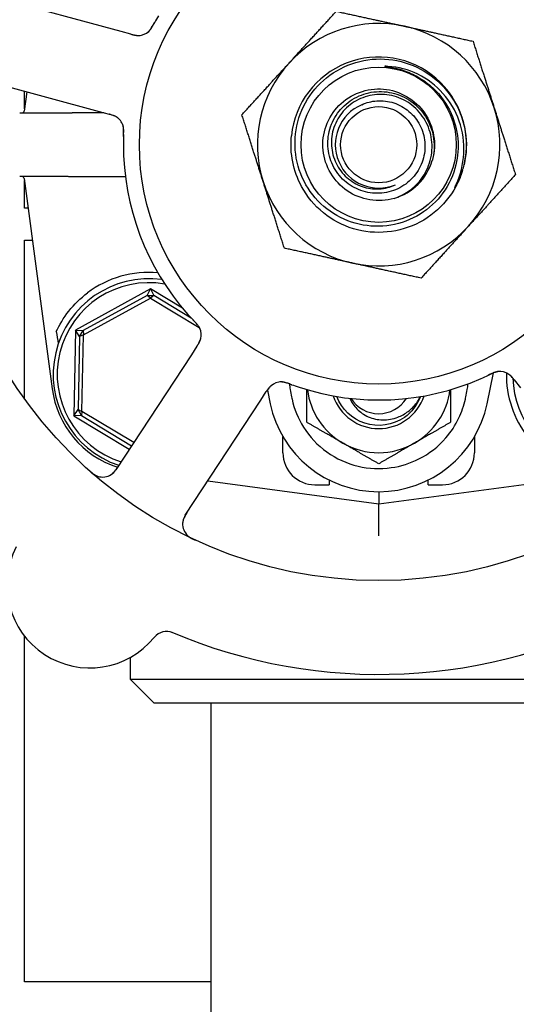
# Model space of a CAD drawing. Header units: inches. Extents: x 24 to 1128, y -69 to 748.
# Tile 637 of 656: x 735.15 to 737.1, y 639.69 to 643.55. Entities that reach past the tile are written whole.
import ezdxf

# ---------------------------------------------------------------- set-up
doc = ezdxf.new("R2010")
doc.units = ezdxf.units.IN
doc.header["$LTSCALE"] = 32
doc.header["$MEASUREMENT"] = 0
doc.layers.add('Visible (ANSI)', color=7, linetype='Continuous', lineweight=30)

msp = doc.modelspace()

# ---------------------------------------------------------------- linework, layer by layer
at = {"layer": 'Visible (ANSI)'}
for p, q in [((735.55165, 643.49971), (735.03134, 643.64165)), ((735.59013, 643.48922), (735.55165, 643.49971)), ((734.94581, 643.3281), (735.46612, 643.18617)), ((735.18206, 643.26366), (735.17196, 643.18781)), ((735.17313, 643.1966), (735.17313, 643.26609)), ((735.15442, 643.18103), (735.32803, 643.18103)), ((735.48394, 643.18131), (735.36013, 643.18131)), ((735.46612, 643.18617), (735.50462, 643.17567)), ((735.32803, 642.93103), (735.15442, 642.93103)), ((735.56855, 642.93075), (735.36013, 642.93075)), ((735.17196, 642.92425), (735.28177, 642.09937)), ((735.17313, 642.80728), (735.17313, 642.91546)), ((735.18753, 642.80728), (735.17313, 642.80728)), ((735.17313, 642.06089), (735.17313, 642.68228)), ((735.17313, 642.68228), (735.20417, 642.68228)), ((735.66747, 642.49155), (735.3735, 642.32968)), ((735.65342, 642.46597), (735.66747, 642.49155)), ((735.66747, 642.49155), (735.68048, 642.46542)), ((735.79224, 642.4161), (735.66747, 642.49155)), ((735.65342, 642.46597), (735.40263, 642.32788)), ((735.40438, 642.31101), (735.66674, 642.45547)), ((735.65342, 642.46597), (735.68048, 642.46542)), ((735.66674, 642.45547), (735.65342, 642.46597)), ((735.68048, 642.46542), (735.66674, 642.45547)), ((735.66674, 642.45547), (735.8581, 642.33975)), ((735.82638, 642.37719), (735.68048, 642.46542)), ((735.3735, 642.32968), (735.3667, 641.99416)), ((735.3735, 642.32968), (735.40263, 642.32788)), ((735.38863, 642.30472), (735.3735, 642.32968)), ((735.38863, 642.30472), (735.40263, 642.32788)), ((735.40263, 642.32788), (735.40438, 642.31101)), ((735.38863, 642.30472), (735.38283, 642.01849)), ((735.40438, 642.31101), (735.38863, 642.30472)), ((735.39831, 642.01157), (735.40438, 642.31101)), ((735.84877, 642.26685), (735.8269, 642.2335)), ((735.8269, 642.2335), (735.53113, 641.78251)), ((736.98559, 642.04148), (737.01103, 642.1622)), ((737.09123, 642.1351), (737.11619, 642.104)), ((736.09867, 642.05527), (736.12055, 642.08864)), ((736.12454, 642.09468), (736.13575, 642.04148)), ((735.80289, 641.60428), (736.09867, 642.05527)), ((735.3667, 641.99416), (735.38283, 642.01849)), ((735.38283, 642.01849), (735.39831, 642.01157)), ((735.39588, 641.99478), (735.38283, 642.01849)), ((735.39831, 642.01157), (735.39588, 641.99478)), ((735.60098, 641.88902), (735.39831, 642.01157)), ((735.39588, 641.99478), (735.3667, 641.99416)), ((735.3667, 641.99416), (735.58383, 641.86287)), ((735.39588, 641.99478), (735.5924, 641.87594)), ((736.18567, 641.84885), (736.18567, 641.91206)), ((736.93567, 641.91206), (736.93567, 641.84885)), ((735.89118, 641.7389), (736.56067, 641.64978)), ((736.36692, 641.7424), (736.36692, 641.72385)), ((736.56067, 641.64978), (737.39186, 641.76043)), ((736.75442, 641.72385), (736.75442, 641.7424)), ((736.31067, 641.72385), (736.36692, 641.72385)), ((736.56067, 641.69678), (736.56067, 641.64978)), ((736.75442, 641.72385), (736.81067, 641.72385)), ((736.56067, 641.52368), (736.56067, 641.64978)), ((735.17313, 639.77603), (735.17313, 641.13169)), ((735.58692, 641.04698), (735.58692, 640.96228)), ((735.58692, 640.96228), (737.53442, 640.96228)), ((735.68067, 640.86853), (735.58692, 640.96228)), ((737.44067, 640.86853), (735.68067, 640.86853)), ((735.90317, 640.86853), (735.90317, 639.09353)), ((735.90317, 639.77603), (735.17313, 639.77603))]:
    msp.add_line(p, q, dxfattribs=at)
for radius in [1.7075, 0.9375, 0.30408, 0.14917]:
    msp.add_circle((736.56067, 643.05603), radius, dxfattribs=at)
for centre, radius, start, end in [((736.56067, 643.05603), 0.475, 77.64769, 137.64769), ((736.56067, 643.05603), 0.475, 17.64769, 77.64769), ((735.61808, 643.54637), 0.0625, 272.31583, 312.22862), ((736.56067, 643.05603), 0.34375, 346.81176, 174.08625), ((736.56067, 643.05603), 0.34375, 346.81176, 174.08625), ((736.56067, 643.05603), 0.475, 137.64769, 197.64769), ((736.56067, 643.05603), 0.17, 112.97308, 292.97308), ((735.16422, 643.18884), 0.00781, 270, 352.41734), ((735.49966, 643.11224), 0.0625, 17.2706, 58.30345), ((736.56067, 643.05603), 0.475, 317.64769, 17.64769), ((736.56067, 643.05603), 1, 179.83299, 221.65061), ((736.56067, 643.05603), 0.21875, 286.09118, 343.65421), ((736.56067, 643.05603), 0.34375, 342.85926, 346.81176), ((735.16422, 642.92322), 0.00781, 7.58266, 90), ((736.56067, 643.05603), 0.475, 197.64769, 257.64769), ((736.56067, 643.05603), 0.475, 257.64769, 317.64769), ((735.66067, 642.15603), 0.4, 85.00108, 127.02739), ((735.66067, 642.15603), 0.375, 82.17396, 251.65611), ((735.66067, 642.15603), 0.35938, 80.02465, 252.32065), ((735.80305, 642.3111), 0.0625, 344.31583, 24.22862), ((737.03502, 642.10529), 0.0625, 56.31583, 96.22862), ((737.46067, 642.15603), 0.4, 179.10653, 218.18136), ((736.17934, 642.06432), 0.0625, 89.2706, 130.30345), ((736.56067, 643.05603), 1, 251.83299, 293.65061), ((737.46067, 642.15603), 0.375, 182.20116, 255.29323), ((735.65349, 642.14885), 0.375, 187.58266, 251.98149), ((736.56067, 642.13103), 0.2815, 187.18473, 240), ((736.56067, 642.13103), 0.2815, 300, 352.81527), ((736.56067, 642.13103), 0.18733, 198.38115, 341.61885), ((736.56067, 642.13103), 0.12866, 212.48137, 327.51863), ((736.56067, 642.13103), 0.43425, 191.9007, 348.0993), ((736.56067, 642.13103), 0.2815, 240, 300), ((736.31067, 641.84885), 0.125, 180, 270), ((736.81067, 641.84885), 0.125, 270, 0), ((735.47886, 641.81679), 0.0625, 228.88035, 326.7418), ((735.85516, 641.57), 0.0625, 146.7418, 244.60325), ((735.42957, 641.33135), 0.325, 152.66113, 320.82247), ((736.56067, 643.05603), 2.075, 246.99965, 298.48395), ((735.72996, 641.08656), 0.0625, 67.1302, 140.82247)]:
    msp.add_arc(centre, radius, start, end, dxfattribs=at)
msp.add_ellipse((735.06271, 645.16586), major_axis=(0.57653, -4.33091), ratio=0.0429148, start_param=5.4224411, end_param=5.4369311, dxfattribs=at)
for points, knots in [([(735.69771, 643.5613), (735.69286, 643.55301), (735.68697, 643.54259), (735.68229, 643.534), (735.68123, 643.53204), (735.68025, 643.53023), (735.67937, 643.5286)], [0, 0, 0, 0, 0.41999651, 0.41999651, 0.41999651, 0.51583384, 0.51583384, 0.51583384, 0.51583384]), ([(735.65514, 643.49605), (735.65557, 643.49637), (735.656, 643.49672), (735.65718, 643.49769), (735.65798, 643.49839), (735.65925, 643.49961), (735.65958, 643.49993), (735.66089, 643.50126), (735.662, 643.50244), (735.66424, 643.50509), (735.66534, 643.50646), (735.66731, 643.50911), (735.66814, 643.51028), (735.67046, 643.51365), (735.67202, 643.51608), (735.67484, 643.52069), (735.67612, 643.52288), (735.67897, 643.5279), (735.68053, 643.53076), (735.68245, 643.53429), (735.68282, 643.53497), (735.6832, 643.53566)], [0.13529988, 0.13529988, 0.13529988, 0.13529988, 0.1504163, 0.1504163, 0.17862375, 0.17862375, 0.18801437, 0.18801437, 0.21370501, 0.21370501, 0.23365386, 0.23365386, 0.24706172, 0.24706172, 0.26969875, 0.26969875, 0.28871804, 0.28871804, 0.31389264, 0.31389264, 0.31994869, 0.31994869, 0.31994869, 0.31994869]), ([(735.65945, 643.49951), (735.65945, 643.49951), (735.65951, 643.49956), (735.6598, 643.49983), (735.66015, 643.50014), (735.66109, 643.50105), (735.66174, 643.50169), (735.66367, 643.50375), (735.66506, 643.50537), (735.66745, 643.50851), (735.66843, 643.50989), (735.67015, 643.51245), (735.67087, 643.51358), (735.67274, 643.5166), (735.67391, 643.5186), (735.67624, 643.52275), (735.67742, 643.52494), (735.67881, 643.52755), (735.67907, 643.52803), (735.67933, 643.52852)], [0.07093315, 0.07093315, 0.07093315, 0.07093315, 0.07636583, 0.07636583, 0.08666451, 0.08666451, 0.09983227, 0.09983227, 0.12422952, 0.12422952, 0.14000403, 0.14000403, 0.15098747, 0.15098747, 0.16837574, 0.16837574, 0.18725581, 0.18725581, 0.19162474, 0.19162474, 0.19162474, 0.19162474]), ([(735.59029, 643.48917), (735.59122, 643.48892), (735.59217, 643.48866), (735.59401, 643.48816), (735.59491, 643.48792), (735.59753, 643.48722), (735.59921, 643.48679), (735.60192, 643.48614), (735.60299, 643.48589), (735.60712, 643.48499), (735.60975, 643.48455), (735.61377, 643.48406), (735.6158, 643.48392), (735.61883, 643.48388), (735.61966, 643.4839), (735.62088, 643.48393), (735.62134, 643.48396), (735.62155, 643.48397), (735.62157, 643.48397), (735.62157, 643.48397)], [0, 0, 0, 0, 0.00805947, 0.00805947, 0.01607833, 0.01607833, 0.0318321, 0.0318321, 0.04288224, 0.04288224, 0.07619177, 0.07619177, 0.108399, 0.108399, 0.1204764, 0.1204764, 0.12953115, 0.12953115, 0.13163232, 0.13163232, 0.13163232, 0.13163232]), ([(735.59815, 643.48707), (735.59917, 643.48681), (735.6002, 643.48656), (735.60425, 643.48563), (735.60738, 643.48502), (735.61332, 643.48422), (735.61621, 643.48402), (735.62067, 643.48399), (735.62236, 643.48406), (735.62463, 643.48424), (735.62531, 643.4843), (735.62608, 643.48439), (735.62623, 643.48441), (735.62636, 643.48443)], [0.01683363, 0.01683363, 0.01683363, 0.01683363, 0.024996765, 0.024996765, 0.048690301, 0.048690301, 0.071674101, 0.071674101, 0.086017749, 0.086017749, 0.092484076, 0.092484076, 0.093980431, 0.093980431, 0.093980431, 0.093980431]), ([(736.84468, 643.17829), (736.85874, 643.1471), (736.86752, 643.1138), (736.87391, 643.04548), (736.8714, 643.01093), (736.85372, 642.93779), (736.83644, 642.90035), (736.78838, 642.83396), (736.75798, 642.80571), (736.68785, 642.76226), (736.64875, 642.74757), (736.56686, 642.73391), (736.52484, 642.73518), (736.44337, 642.75376), (736.40474, 642.77099), (736.33599, 642.81942), (736.30661, 642.85022), (736.26111, 642.92157), (736.24553, 642.96148), (736.23044, 643.04528), (736.23118, 643.08839), (736.24915, 643.17216), (736.26631, 643.212), (736.31504, 643.28312), (736.34623, 643.31365), (736.41877, 643.36123), (736.45946, 643.37773), (736.54515, 643.39431), (736.58933, 643.39412), (736.67541, 643.37681), (736.71647, 643.35976), (736.78997, 643.31077), (736.82167, 643.27922), (736.84644, 643.2425)], [-5.0704915, -5.0704915, -5.0704915, -5.0704915, -4.8092414, -4.8092414, -4.5465572, -4.5465572, -4.2346915, -4.2346915, -3.9208419, -3.9208419, -3.6050086, -3.6050086, -3.2871921, -3.2871921, -2.9673924, -2.9673924, -2.64561, -2.64561, -2.321845, -2.321845, -1.9960977, -1.9960977, -1.6683683, -1.6683683, -1.3386572, -1.3386572, -1.0069646, -1.0069646, -0.6732907, -0.6732907, -0.3376357, -0.3376357, 0, 0, 0, 0]), ([(736.59712, 643.36309), (736.5918, 643.36343), (736.58779, 643.36347), (736.58584, 643.36331), (736.58556, 643.36328), (736.58532, 643.36322), (736.58526, 643.36321), (736.5852, 643.36318), (736.58518, 643.36317), (736.58516, 643.36315), (736.58516, 643.36314), (736.58515, 643.36312), (736.58515, 643.36311), (736.58515, 643.3631), (736.58515, 643.36309), (736.58517, 643.36306), (736.58518, 643.36305), (736.58526, 643.363), (736.58536, 643.36296), (736.58576, 643.36283), (736.58614, 643.36275), (736.588, 643.36238), (736.59054, 643.36202), (736.6042, 643.36005), (736.62846, 643.35677), (736.65825, 643.34678)], [-0.37606241, -0.37606241, -0.37606241, -0.37606241, -0.30741129, -0.30741129, -0.29779295, -0.29779295, -0.29494673, -0.29494673, -0.2937317, -0.2937317, -0.29301265, -0.29301265, -0.29238719, -0.29238719, -0.29165629, -0.29165629, -0.29047649, -0.29047649, -0.28622321, -0.28622321, -0.27736006, -0.27736006, -0.23942142, -0.23942142, 0, 0, 0, 0]), ([(736.86423, 642.90018), (736.88159, 642.93847), (736.89171, 642.97964), (736.89626, 643.06477), (736.89018, 643.10796), (736.86192, 643.18874), (736.84031, 643.22565), (736.78459, 643.28836), (736.75125, 643.31377), (736.67738, 643.34986), (736.63771, 643.36047), (736.59712, 643.36309)], [-1.5992336, -1.5992336, -1.5992336, -1.5992336, -1.2791425, -1.2791425, -0.9499666, -0.9499666, -0.6270496, -0.6270496, -0.3103934, -0.3103934, 0, 0, 0, 0]), ([(736.65825, 643.34678), (736.67783, 643.3402), (736.69667, 643.33178), (736.73564, 643.3095), (736.75522, 643.29508), (736.80327, 643.2502), (736.82763, 643.21613), (736.84468, 643.17829)], [-0.65841937, -0.65841937, -0.65841937, -0.65841937, -0.50117447, -0.50117447, -0.31635325, -0.31635325, 0, 0, 0, 0]), ([(736.6213, 642.84585), (736.55984, 642.82812), (736.49072, 642.83912), (736.43779, 642.87505), (736.38487, 642.91098), (736.34915, 642.97116), (736.34295, 643.03483), (736.33675, 643.09849), (736.36019, 643.16442), (736.40517, 643.20989), (736.45016, 643.25535), (736.51584, 643.27949), (736.57956, 643.27396), (736.64327, 643.26844), (736.70382, 643.23337), (736.74031, 643.18085), (736.7768, 643.12833), (736.78855, 643.05937), (736.77151, 642.99773), (736.77121, 642.99664), (736.7709, 642.99555), (736.77058, 642.99447)], [16.9979155, 16.9979155, 16.9979155, 16.9979155, 17.8752194, 17.8752194, 17.8752194, 18.7524691, 18.7524691, 18.7524691, 19.6296647, 19.6296647, 19.6296647, 20.5068064, 20.5068064, 20.5068064, 21.3838943, 21.3838943, 21.3838943, 22.2609286, 22.2609286, 22.2609286, 22.2764365, 22.2764365, 22.2764365, 22.2764365]), ([(736.49432, 643.21255), (736.51289, 643.22117), (736.53287, 643.22636), (736.57579, 643.22963), (736.59842, 643.2269), (736.64164, 643.21286), (736.66178, 643.20159), (736.69686, 643.1718), (736.71138, 643.15349), (736.73276, 643.11208), (736.73931, 643.08934), (736.74339, 643.04234), (736.74077, 643.01853), (736.7265, 642.97296), (736.71488, 642.95167), (736.68399, 642.9145), (736.66492, 642.89904), (736.6217, 642.87614), (736.59791, 642.86901), (736.54866, 642.8642), (736.52365, 642.86668), (736.47571, 642.88113), (736.45327, 642.89306), (736.41397, 642.92501), (736.39756, 642.94481), (736.37309, 642.98981), (736.36535, 643.01463), (736.35975, 643.06613), (736.36205, 643.09233), (736.37662, 643.14265), (736.38884, 643.16626), (736.42179, 643.20772), (736.4423, 643.2251), (736.48904, 643.2512), (736.51489, 643.25958), (736.56863, 643.26602), (736.59601, 643.26392), (736.64872, 643.24931), (736.67351, 643.23682), (736.71717, 643.20291), (736.73554, 643.18173), (736.76332, 643.13327), (736.77236, 643.10641), (736.77971, 643.05045), (736.77785, 643.02188), (736.77058, 642.99447)], [-4.2480515, -4.2480515, -4.2480515, -4.2480515, -4.0909216, -4.0909216, -3.9177275, -3.9177275, -3.7423694, -3.7423694, -3.5648477, -3.5648477, -3.385163, -3.385163, -3.2033156, -3.2033156, -3.0193061, -3.0193061, -2.8331349, -2.8331349, -2.6448024, -2.6448024, -2.4543091, -2.4543091, -2.2616553, -2.2616553, -2.0668416, -2.0668416, -1.8698684, -1.8698684, -1.6707361, -1.6707361, -1.469445, -1.469445, -1.2659958, -1.2659958, -1.0603886, -1.0603886, -0.8526241, -0.8526241, -0.6427026, -0.6427026, -0.4306244, -0.4306244, -0.2163901, -0.2163901, 0, 0, 0, 0]), ([(736.6213, 642.84585), (736.64052, 642.85213), (736.65878, 642.86104), (736.69213, 642.88357), (736.70709, 642.89702), (736.73784, 642.93364), (736.75139, 642.95819), (736.76813, 643.01077), (736.77128, 643.03824), (736.76682, 643.09247), (736.75939, 643.1187), (736.73499, 643.16646), (736.71838, 643.18759), (736.67822, 643.22197), (736.65516, 643.235), (736.60568, 643.25128), (736.57978, 643.2545), (736.5286, 643.25078), (736.5038, 643.24401), (736.45857, 643.22144), (736.43852, 643.20598), (736.40579, 643.16847), (736.39333, 643.14688), (736.37759, 643.10047), (736.37433, 643.07615), (736.37739, 643.02801), (736.38354, 643.00466), (736.40436, 642.96201), (736.4187, 642.94306), (736.45361, 642.91206), (736.47374, 642.90019), (736.5171, 642.88507), (736.53985, 642.88182), (736.58493, 642.8843), (736.60683, 642.88987), (736.62702, 642.89951)], [-3.1722778, -3.1722778, -3.1722778, -3.1722778, -3.0186699, -3.0186699, -2.8665315, -2.8665315, -2.6554083, -2.6554083, -2.4471425, -2.4471425, -2.2417348, -2.2417348, -2.0391858, -2.0391858, -1.8394961, -1.8394961, -1.6426663, -1.6426663, -1.4486971, -1.4486971, -1.2575891, -1.2575891, -1.0693429, -1.0693429, -0.8839593, -0.8839593, -0.7014387, -0.7014387, -0.5217818, -0.5217818, -0.3449893, -0.3449893, -0.1710619, -0.1710619, 0, 0, 0, 0]), ([(736.84644, 643.2425), (736.85999, 643.22241), (736.87133, 643.20092), (736.88934, 643.15555), (736.89588, 643.13178), (736.90675, 643.06432), (736.90527, 643.02013), (736.89535, 642.9776)], [-0.70402922, -0.70402922, -0.70402922, -0.70402922, -0.51973951, -0.51973951, -0.33275492, -0.33275492, 0, 0, 0, 0]), ([(735.34249, 643.18113), (735.34666, 643.1812), (735.3511, 643.18127), (735.35666, 643.1813), (735.35735, 643.1813), (735.35842, 643.18131), (735.35879, 643.18131), (735.3594, 643.18131), (735.35964, 643.18131), (735.35996, 643.18131), (735.36004, 643.18131), (735.36013, 643.18131)], [0.027184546, 0.027184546, 0.027184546, 0.027184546, 0.056924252, 0.056924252, 0.061161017, 0.061161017, 0.063446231, 0.063446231, 0.064876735, 0.064876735, 0.065401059, 0.065401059, 0.065401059, 0.065401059]), ([(735.53333, 643.16489), (735.53333, 643.16489), (735.53333, 643.1649), (735.5333, 643.16491), (735.53324, 643.16495), (735.53296, 643.16513), (735.5327, 643.16529), (735.53144, 643.16606), (735.52974, 643.16702), (735.52728, 643.16821), (735.52664, 643.16851), (735.52313, 643.17006), (735.51996, 643.17122), (735.51428, 643.17297), (735.5125, 643.17349), (735.50969, 643.17428), (735.50871, 643.17455), (735.50673, 643.17509), (735.5057, 643.17537), (735.50468, 643.17565)], [0.05598665, 0.05598665, 0.05598665, 0.05598665, 0.056873, 0.056873, 0.0600697, 0.0600697, 0.06858048, 0.06858048, 0.09786866, 0.09786866, 0.10758076, 0.10758076, 0.14991048, 0.14991048, 0.16694482, 0.16694482, 0.17567446, 0.17567446, 0.18444701, 0.18444701, 0.18444701, 0.18444701]), ([(735.53832, 643.16134), (735.5381, 643.16152), (735.53786, 643.1617), (735.53693, 643.16239), (735.53618, 643.16292), (735.53398, 643.1644), (735.53245, 643.16534), (735.52777, 643.16792), (735.52434, 643.16945), (735.51797, 643.17181), (735.51502, 643.17275), (735.51218, 643.17357)], [0.094581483, 0.094581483, 0.094581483, 0.094581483, 0.09763665, 0.09763665, 0.105884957, 0.105884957, 0.120706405, 0.120706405, 0.149461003, 0.149461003, 0.172558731, 0.172558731, 0.172558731, 0.172558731]), ([(735.5612, 643.08843), (735.5613, 643.0917), (735.56142, 643.09495), (735.56156, 643.10092), (735.56159, 643.10365), (735.56155, 643.10875), (735.56149, 643.11116), (735.56131, 643.11509), (735.56121, 643.11671), (735.56091, 643.12023), (735.56071, 643.12204), (735.56025, 643.12529), (735.56, 643.12671), (735.55934, 643.12995), (735.55892, 643.13155), (735.55807, 643.13431), (735.55763, 643.13555), (735.55722, 643.13658)], [0, 0, 0, 0, 0.02532919, 0.02532919, 0.04592781, 0.04592781, 0.06431613, 0.06431613, 0.07801539, 0.07801539, 0.09688899, 0.09688899, 0.1175537, 0.1175537, 0.15067695, 0.15067695, 0.17984281, 0.17984281, 0.17984281, 0.17984281]), ([(735.56149, 643.09655), (735.56153, 643.09745), (735.56157, 643.09835), (735.56164, 643.10016), (735.56167, 643.10108), (735.56179, 643.10443), (735.56185, 643.10692), (735.56185, 643.11183), (735.56178, 643.11429), (735.56157, 643.11798), (735.56145, 643.11936), (735.5611, 643.12258), (735.56084, 643.12428), (735.56034, 643.12688), (735.56011, 643.1279), (735.55962, 643.12986), (735.55934, 643.1308), (735.55913, 643.13149), (735.55909, 643.13161), (735.55909, 643.13161)], [0, 0, 0, 0, 0.00712604, 0.00712604, 0.01419238, 0.01419238, 0.03284312, 0.03284312, 0.05207098, 0.05207098, 0.06472354, 0.06472354, 0.08419423, 0.08419423, 0.09866358, 0.09866358, 0.11516786, 0.11516786, 0.12167905, 0.12167905, 0.12167905, 0.12167905]), ([(735.56149, 643.09654), (735.56118, 643.08856), (735.56085, 643.07727), (735.56073, 643.06734), (735.5607, 643.06443), (735.56068, 643.06162), (735.56067, 643.05894)], [0.48416631, 0.48416631, 0.48416631, 0.48416631, 0.88318571, 0.88318571, 0.88318571, 1, 1, 1, 1]), ([(736.88915, 642.95472), (736.86274, 642.86908), (736.8014, 642.79479), (736.72231, 642.75265), (736.64325, 642.71053), (736.54741, 642.70105), (736.46163, 642.72686), (736.37588, 642.75266), (736.30122, 642.81341), (736.25852, 642.89212), (736.22572, 642.95257), (736.21209, 643.02307), (736.21892, 643.09146)], [5.0115512, 5.0115512, 5.0115512, 5.0115512, 5.7936548, 5.7936548, 5.7936548, 6.5754431, 6.5754431, 6.5754431, 7.3569225, 7.3569225, 7.3569225, 7.9571961, 7.9571961, 7.9571961, 7.9571961]), ([(735.36013, 642.93075), (735.36004, 642.93075), (735.35994, 642.93075), (735.35958, 642.93075), (735.35932, 642.93075), (735.35864, 642.93075), (735.35824, 642.93075), (735.35666, 642.93076), (735.35549, 642.93077), (735.35163, 642.9308), (735.34912, 642.93083), (735.34502, 642.93089), (735.34373, 642.93091), (735.34249, 642.93093)], [0.065326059, 0.065326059, 0.065326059, 0.065326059, 0.065886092, 0.065886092, 0.067505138, 0.067505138, 0.069967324, 0.069967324, 0.077104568, 0.077104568, 0.093330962, 0.093330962, 0.101340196, 0.101340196, 0.101340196, 0.101340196]), ([(736.88915, 642.95472), (736.87963, 642.92398), (736.86804, 642.90256), (736.8616, 642.89157), (736.86036, 642.88962), (736.85951, 642.88848), (736.85934, 642.88827), (736.85917, 642.8881), (736.85912, 642.88807), (736.85907, 642.88803), (736.85905, 642.88802), (736.85903, 642.88801), (736.85902, 642.88801), (736.859, 642.88801), (736.859, 642.88802), (736.85898, 642.88803), (736.85898, 642.88803), (736.85897, 642.88806), (736.85896, 642.88807), (736.85896, 642.88815), (736.85898, 642.88824), (736.85933, 642.88961), (736.86147, 642.89409), (736.86423, 642.90018)], [-0.32425255, -0.32425255, -0.32425255, -0.32425255, -0.13434383, -0.13434383, -0.07553483, -0.07553483, -0.06406424, -0.06406424, -0.06072925, -0.06072925, -0.05932586, -0.05932586, -0.05850628, -0.05850628, -0.05780445, -0.05780445, -0.05699234, -0.05699234, -0.05569314, -0.05569314, -0.05100977, -0.05100977, 0, 0, 0, 0]), ([(735.2976, 642.32389), (735.3095, 642.34963), (735.32608, 642.37783), (735.36783, 642.43056), (735.39295, 642.45512), (735.41979, 642.47537)], [0.44734115, 0.44734115, 0.44734115, 0.44734115, 0.70623872, 0.70623872, 0.9622765, 0.9622765, 0.9622765, 0.9622765]), ([(735.81346, 642.39144), (735.81984, 642.38427), (735.82794, 642.37544), (735.83466, 642.36834), (735.8362, 642.36672), (735.83761, 642.36524), (735.8389, 642.3639)], [0, 0, 0, 0, 0.41999651, 0.41999651, 0.41999651, 0.51583384, 0.51583384, 0.51583384, 0.51583384]), ([(735.86237, 642.3308), (735.86219, 642.3313), (735.86199, 642.33182), (735.86143, 642.33324), (735.86101, 642.33421), (735.86025, 642.3358), (735.86004, 642.33622), (735.85919, 642.33788), (735.85841, 642.33929), (735.85657, 642.34225), (735.85561, 642.34371), (735.8537, 642.3464), (735.85285, 642.34756), (735.85036, 642.3508), (735.84853, 642.35304), (735.84501, 642.35714), (735.84333, 642.35903), (735.83943, 642.3633), (735.8372, 642.36566), (735.83444, 642.36858), (735.8339, 642.36915), (735.83336, 642.36972)], [0.13529989, 0.13529989, 0.13529989, 0.13529989, 0.15041637, 0.15041637, 0.17862377, 0.17862377, 0.18801437, 0.18801437, 0.21370501, 0.21370501, 0.23365387, 0.23365387, 0.24706173, 0.24706173, 0.26969876, 0.26969876, 0.28871805, 0.28871805, 0.31389266, 0.31389266, 0.3199487, 0.3199487, 0.3199487, 0.3199487]), ([(735.8604, 642.33597), (735.8604, 642.33597), (735.86037, 642.33603), (735.86021, 642.33639), (735.86002, 642.33682), (735.85944, 642.338), (735.85903, 642.33881), (735.85767, 642.34128), (735.85656, 642.34311), (735.85431, 642.34636), (735.85331, 642.34771), (735.8514, 642.35013), (735.85055, 642.35117), (735.84825, 642.35389), (735.84672, 642.35561), (735.84349, 642.35911), (735.84177, 642.36091), (735.83972, 642.36304), (735.83934, 642.36344), (735.83896, 642.36384)], [0.07093315, 0.07093315, 0.07093315, 0.07093315, 0.07636583, 0.07636583, 0.08666451, 0.08666451, 0.09983228, 0.09983228, 0.12422953, 0.12422953, 0.14000404, 0.14000404, 0.15098747, 0.15098747, 0.16837574, 0.16837574, 0.18725582, 0.18725582, 0.19162474, 0.19162474, 0.19162474, 0.19162474]), ([(735.84886, 642.26699), (735.84939, 642.2678), (735.84993, 642.26863), (735.85097, 642.27022), (735.85148, 642.271), (735.85295, 642.27328), (735.85388, 642.27474), (735.85534, 642.27711), (735.85591, 642.27806), (735.85805, 642.28171), (735.85927, 642.28407), (735.86098, 642.28774), (735.86174, 642.28963), (735.86271, 642.2925), (735.86296, 642.2933), (735.8633, 642.29446), (735.86342, 642.29491), (735.86347, 642.29511), (735.86348, 642.29513), (735.86348, 642.29513)], [0, 0, 0, 0, 0.00805947, 0.00805947, 0.01607833, 0.01607833, 0.0318321, 0.0318321, 0.04288224, 0.04288224, 0.07619177, 0.07619177, 0.108399, 0.108399, 0.12047641, 0.12047641, 0.12953115, 0.12953115, 0.13163232, 0.13163232, 0.13163232, 0.13163232]), ([(735.85329, 642.27382), (735.85385, 642.27471), (735.85441, 642.27561), (735.85655, 642.27917), (735.85809, 642.28196), (735.86069, 642.28737), (735.86178, 642.29005), (735.86318, 642.29428), (735.86364, 642.29591), (735.86417, 642.29813), (735.86432, 642.2988), (735.86447, 642.29956), (735.8645, 642.2997), (735.86453, 642.29983)], [0.016833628, 0.016833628, 0.016833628, 0.016833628, 0.024996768, 0.024996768, 0.048690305, 0.048690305, 0.071674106, 0.071674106, 0.086017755, 0.086017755, 0.092484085, 0.092484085, 0.093980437, 0.093980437, 0.093980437, 0.093980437]), ([(737.03462, 642.16779), (737.03409, 642.16778), (737.03353, 642.16775), (737.03201, 642.16766), (737.03095, 642.16756), (737.02921, 642.16733), (737.02875, 642.16726), (737.02691, 642.16696), (737.02532, 642.16665), (737.02194, 642.16582), (737.02025, 642.16536), (737.0171, 642.16438), (737.01574, 642.16392), (737.01189, 642.16256), (737.00919, 642.16151), (737.0042, 642.15943), (737.00188, 642.15841), (736.99662, 642.15603), (736.99369, 642.15463), (736.99005, 642.15291), (736.98935, 642.15257), (736.98864, 642.15224)], [0.13529987, 0.13529987, 0.13529987, 0.13529987, 0.15041628, 0.15041628, 0.17862374, 0.17862374, 0.18801436, 0.18801436, 0.213705, 0.213705, 0.23365386, 0.23365386, 0.24706171, 0.24706171, 0.26969874, 0.26969874, 0.28871803, 0.28871803, 0.31389263, 0.31389263, 0.31994869, 0.31994869, 0.31994869, 0.31994869]), ([(737.0291, 642.16752), (737.0291, 642.16752), (737.02902, 642.16752), (737.02863, 642.16747), (737.02816, 642.16742), (737.02687, 642.16724), (737.02597, 642.1671), (737.0232, 642.16657), (737.02112, 642.16608), (737.01733, 642.16494), (737.01573, 642.16441), (737.01284, 642.16334), (737.01159, 642.16286), (737.0083, 642.16151), (737.00619, 642.16058), (737.00186, 642.15859), (736.99961, 642.15751), (736.99695, 642.15622), (736.99646, 642.15598), (736.99596, 642.15574)], [0.07093315, 0.07093315, 0.07093315, 0.07093315, 0.07636582, 0.07636582, 0.08666451, 0.08666451, 0.09983227, 0.09983227, 0.12422951, 0.12422951, 0.14000403, 0.14000403, 0.15098746, 0.15098746, 0.16837573, 0.16837573, 0.18725581, 0.18725581, 0.19162474, 0.19162474, 0.19162474, 0.19162474]), ([(737.086, 642.14156), (737.08533, 642.14236), (737.08465, 642.14317), (737.08192, 642.14631), (737.07975, 642.14864), (737.0754, 642.15278), (737.07319, 642.15464), (737.0696, 642.15728), (737.06819, 642.15822), (737.06625, 642.15941), (737.06566, 642.15976), (737.06498, 642.16014), (737.06486, 642.16021), (737.06474, 642.16028)], [0.016833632, 0.016833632, 0.016833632, 0.016833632, 0.024996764, 0.024996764, 0.048690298, 0.048690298, 0.071674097, 0.071674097, 0.086017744, 0.086017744, 0.092484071, 0.092484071, 0.093980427, 0.093980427, 0.093980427, 0.093980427]), ([(736.221, 642.11549), (736.21792, 642.1166), (736.21487, 642.11771), (736.20923, 642.11969), (736.20665, 642.12056), (736.20179, 642.12211), (736.19948, 642.12279), (736.19568, 642.12383), (736.19411, 642.12423), (736.19067, 642.12504), (736.18888, 642.12541), (736.18565, 642.12598), (736.18422, 642.12618), (736.18094, 642.12655), (736.17929, 642.12664), (736.1764, 642.12669), (736.17509, 642.12665), (736.17398, 642.12659)], [0, 0, 0, 0, 0.02532917, 0.02532917, 0.0459278, 0.0459278, 0.06431611, 0.06431611, 0.0780154, 0.0780154, 0.09688899, 0.09688899, 0.11755371, 0.11755371, 0.15067697, 0.15067697, 0.17984281, 0.17984281, 0.17984281, 0.17984281]), ([(736.21337, 642.11828), (736.21252, 642.11859), (736.21169, 642.1189), (736.20998, 642.11953), (736.20912, 642.11985), (736.20597, 642.12099), (736.20362, 642.12182), (736.19895, 642.12334), (736.19659, 642.12403), (736.19301, 642.12497), (736.19166, 642.12529), (736.18849, 642.12595), (736.1868, 642.12623), (736.18417, 642.12656), (736.18313, 642.12665), (736.18111, 642.12679), (736.18013, 642.12681), (736.17941, 642.12683), (736.17928, 642.12683), (736.17928, 642.12683)], [0, 0, 0, 0, 0.00712604, 0.00712604, 0.01419238, 0.01419238, 0.03284312, 0.03284312, 0.05207098, 0.05207098, 0.06472354, 0.06472354, 0.08419423, 0.08419423, 0.09866358, 0.09866358, 0.11516786, 0.11516786, 0.12167905, 0.12167905, 0.12167905, 0.12167905]), ([(736.96183, 642.14002), (736.97063, 642.14387), (736.98152, 642.14885), (736.99035, 642.15305), (736.99236, 642.15401), (736.99421, 642.15489), (736.99589, 642.1557)], [0, 0, 0, 0, 0.41999651, 0.41999651, 0.41999651, 0.51583384, 0.51583384, 0.51583384, 0.51583384]), ([(737.09113, 642.13523), (737.09052, 642.13599), (737.08991, 642.13676), (737.08871, 642.13824), (737.08813, 642.13896), (737.08642, 642.14107), (737.08531, 642.1424), (737.08351, 642.14452), (737.08278, 642.14536), (737.07997, 642.14852), (737.07811, 642.15041), (737.07514, 642.15317), (737.07358, 642.15448), (737.07115, 642.15629), (737.07047, 642.15677), (737.06947, 642.15745), (737.06908, 642.1577), (737.0689, 642.15782), (737.06888, 642.15783), (737.06888, 642.15783)], [0, 0, 0, 0, 0.00805947, 0.00805947, 0.01607833, 0.01607833, 0.0318321, 0.0318321, 0.04288224, 0.04288224, 0.07619177, 0.07619177, 0.108399, 0.108399, 0.1204764, 0.1204764, 0.12953115, 0.12953115, 0.13163231, 0.13163231, 0.13163231, 0.13163231]), ([(736.13967, 642.11262), (736.13967, 642.11262), (736.13967, 642.11261), (736.13964, 642.11259), (736.13959, 642.11255), (736.13933, 642.11234), (736.13909, 642.11213), (736.13798, 642.11117), (736.13654, 642.10985), (736.13464, 642.10788), (736.13417, 642.10737), (736.1316, 642.10451), (736.12952, 642.10185), (736.1261, 642.09699), (736.12506, 642.09545), (736.12344, 642.09303), (736.12288, 642.09218), (736.12175, 642.09046), (736.12116, 642.08957), (736.12059, 642.08869)], [0.05598665, 0.05598665, 0.05598665, 0.05598665, 0.056873, 0.056873, 0.06006969, 0.06006969, 0.06858048, 0.06858048, 0.09786866, 0.09786866, 0.10758076, 0.10758076, 0.14991048, 0.14991048, 0.16694481, 0.16694481, 0.17567446, 0.17567446, 0.18444701, 0.18444701, 0.18444701, 0.18444701]), ([(736.14459, 642.11626), (736.14436, 642.1161), (736.14411, 642.11593), (736.14317, 642.11526), (736.14243, 642.11471), (736.14034, 642.11308), (736.13898, 642.11191), (736.13507, 642.10826), (736.13256, 642.10547), (736.12834, 642.10014), (736.12654, 642.09762), (736.12488, 642.09518)], [0.094581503, 0.094581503, 0.094581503, 0.094581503, 0.09763667, 0.09763667, 0.105884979, 0.105884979, 0.120706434, 0.120706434, 0.149461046, 0.149461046, 0.17255876, 0.17255876, 0.17255876, 0.17255876]), ([(736.21031, 642.11931), (736.21139, 642.11184), (736.21257, 642.10439), (736.21552, 642.08724), (736.21736, 642.07757), (736.21997, 642.06511), (736.22057, 642.0623), (736.22119, 642.05949)], [0.1231004, 0.1231004, 0.1231004, 0.1231004, 0.18059107, 0.18059107, 0.25560221, 0.25560221, 0.27753231, 0.27753231, 0.27753231, 0.27753231]), ([(736.21338, 642.11827), (736.22088, 642.11551), (736.23151, 642.1117), (736.24092, 642.10853), (736.24367, 642.1076), (736.24634, 642.10671), (736.24888, 642.10588)], [0.48416631, 0.48416631, 0.48416631, 0.48416631, 0.88318571, 0.88318571, 0.88318571, 1, 1, 1, 1]), ([(736.90015, 642.05949), (736.90076, 642.06228), (736.90136, 642.06507), (736.90397, 642.07754), (736.90582, 642.08723), (736.90878, 642.10444), (736.90996, 642.11192), (736.91104, 642.11942)], [0.04807073, 0.04807073, 0.04807073, 0.04807073, 0.06985523, 0.06985523, 0.14510353, 0.14510353, 0.20287692, 0.20287692, 0.20287692, 0.20287692]), ([(736.22119, 642.05949), (736.22972, 642.02071), (736.24489, 641.98366), (736.28999, 641.91185), (736.32115, 641.87877), (736.39453, 641.82621), (736.43611, 641.8073), (736.5226, 641.78679), (736.56659, 641.78477), (736.64754, 641.79628), (736.68416, 641.8078), (736.7584, 641.84538), (736.79429, 641.87337), (736.8443, 641.93111), (736.86148, 641.95742), (736.88608, 642.00927), (736.89455, 642.03403), (736.90015, 642.05949)], [0.0387673, 0.0387673, 0.0387673, 0.0387673, 0.3419099, 0.3419099, 0.6849077, 0.6849077, 1.029663, 1.029663, 1.3621369, 1.3621369, 1.6526244, 1.6526244, 1.9961754, 1.9961754, 2.2345824, 2.2345824, 2.4334495, 2.4334495, 2.4334495, 2.4334495]), ([(736.72426, 642.06967), (736.71184, 642.037), (736.68986, 642.00791), (736.66123, 641.98781), (736.61683, 641.95663), (736.55752, 641.94784), (736.50598, 641.96479), (736.45645, 641.98109), (736.41524, 642.0208), (736.39683, 642.06955)], [0.3590141, 0.3590141, 0.3590141, 0.3590141, 0.9586618, 0.9586618, 0.9586618, 1.888606, 1.888606, 1.888606, 2.7825786, 2.7825786, 2.7825786, 2.7825786]), ([(736.44765, 642.06244), (736.45413, 642.0472), (736.46344, 642.03332), (736.48782, 642.00821), (736.50315, 641.9977), (736.5378, 641.9826), (736.55693, 641.97849), (736.59664, 641.97762), (736.61685, 641.98124), (736.65027, 641.9941), (736.66383, 642.00171), (736.68882, 642.02079), (736.70004, 642.03226), (736.7095, 642.04512)], [0.00667477, 0.00667477, 0.00667477, 0.00667477, 0.13293721, 0.13293721, 0.27303158, 0.27303158, 0.42028212, 0.42028212, 0.57468721, 0.57468721, 0.69201491, 0.69201491, 0.81309505, 0.81309505, 0.81309505, 0.81309505]), ([(735.42701, 641.77917), (735.42762, 641.77863), (735.42822, 641.77809), (735.43079, 641.77583), (735.43285, 641.77406), (735.43673, 641.7709), (735.43855, 641.76948), (735.44259, 641.76651), (735.44488, 641.76494), (735.44864, 641.76259), (735.45021, 641.76169), (735.45321, 641.76009), (735.45466, 641.7594), (735.45755, 641.75814), (735.45899, 641.75759), (735.46078, 641.75698), (735.46131, 641.75681), (735.46174, 641.75668)], [0, 0, 0, 0, 0.00673636, 0.00673636, 0.02806078, 0.02806078, 0.0453371, 0.0453371, 0.06652159, 0.06652159, 0.08352225, 0.08352225, 0.10158901, 0.10158901, 0.12223493, 0.12223493, 0.13206643, 0.13206643, 0.13206643, 0.13206643]), ([(735.50897, 641.76202), (735.50956, 641.76235), (735.51027, 641.76278), (735.51312, 641.76459), (735.51515, 641.76604), (735.52036, 641.77056), (735.52342, 641.77363), (735.52883, 641.78002), (735.53123, 641.78317), (735.53463, 641.78799), (735.53563, 641.78945), (735.53779, 641.79268), (735.53897, 641.79447), (735.54013, 641.79624)], [0.11682073, 0.11682073, 0.11682073, 0.11682073, 0.13209763, 0.13209763, 0.17640845, 0.17640845, 0.22121697, 0.22121697, 0.25582457, 0.25582457, 0.27005755, 0.27005755, 0.2865375, 0.2865375, 0.2865375, 0.2865375]), ([(735.81193, 641.61806), (735.81159, 641.61755), (735.81125, 641.61703), (735.81013, 641.61532), (735.80936, 641.61413), (735.8057, 641.60844), (735.80304, 641.60399), (735.79924, 641.59674), (735.79783, 641.59363), (735.79475, 641.58562), (735.79358, 641.58056), (735.79306, 641.57701), (735.79302, 641.57666), (735.79298, 641.57635)], [0, 0, 0, 0, 0.00480624, 0.00480624, 0.01589597, 0.01589597, 0.05833406, 0.05833406, 0.09384639, 0.09384639, 0.15340885, 0.15340885, 0.16065924, 0.16065924, 0.16065924, 0.16065924]), ([(735.80692, 641.53026), (735.80729, 641.52983), (735.80776, 641.52929), (735.80946, 641.52746), (735.81087, 641.52606), (735.81395, 641.52341), (735.81536, 641.52228), (735.81889, 641.51969), (735.82115, 641.51817), (735.82554, 641.51548), (735.82767, 641.51426), (735.83216, 641.51185), (735.83456, 641.51065), (735.83837, 641.50883), (735.83981, 641.50815), (735.84129, 641.50747)], [0.10313051, 0.10313051, 0.10313051, 0.10313051, 0.11603194, 0.11603194, 0.14472132, 0.14472132, 0.16305353, 0.16305353, 0.18481803, 0.18481803, 0.20320409, 0.20320409, 0.22373688, 0.22373688, 0.23709216, 0.23709216, 0.23709216, 0.23709216])]:
    msp.add_open_spline(points, degree=3, knots=knots, dxfattribs=at)
for points, weights in [([(736.20964, 643.37603), (736.29538, 643.47009), (736.39439, 643.5787)], [1, 1.0379548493, 1]), ([(736.39439, 643.5787), (736.53795, 643.54726), (736.66228, 643.52003)], [1, 1.0379548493, 1]), ([(736.66228, 643.52003), (736.78661, 643.49281), (736.93018, 643.46137)], [1, 1.0379548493, 1]), ([(736.93018, 643.46137), (736.97473, 643.32132), (737.01332, 643.20003)], [1, 1.0379548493, 1]), ([(736.02488, 643.17336), (736.12389, 643.28197), (736.20964, 643.37603)], [1, 1.0379548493, 1]), ([(736.10802, 642.91203), (736.06944, 643.03331), (736.02488, 643.17336)], [1, 1.0379548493, 1]), ([(737.01332, 643.20003), (737.0519, 643.07875), (737.09646, 642.9387)], [1, 1.0379548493, 1]), ([(737.09646, 642.9387), (736.99745, 642.83009), (736.9117, 642.73603)], [1, 1.0379548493, 1]), ([(736.19116, 642.65069), (736.14661, 642.79074), (736.10802, 642.91203)], [1, 1.0379548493, 1]), ([(736.9117, 642.73603), (736.82596, 642.64197), (736.72695, 642.53336)], [1, 1.0379548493, 1]), ([(736.45906, 642.59203), (736.33473, 642.61925), (736.19116, 642.65069)], [1, 1.0379548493, 1]), ([(736.72695, 642.53336), (736.58339, 642.5648), (736.45906, 642.59203)], [1, 1.0379548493, 1]), ([(736.27917, 641.96851), (736.27917, 642.03684), (736.27917, 642.09647)], [1, 1.02953838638, 1.01310023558]), ([(736.84217, 642.09647), (736.84217, 642.03684), (736.84217, 641.96851)], [1.01310023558, 1.02953838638, 1]), ([(736.41992, 641.88724), (736.3546, 641.92496), (736.27917, 641.96851)], [1, 1.0379548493, 1]), ([(736.84217, 641.96851), (736.76674, 641.92496), (736.70142, 641.88724)], [1, 1.0379548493, 1]), ([(736.56067, 641.80598), (736.48524, 641.84953), (736.41992, 641.88724)], [1, 1.0379548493, 1]), ([(736.70142, 641.88724), (736.6361, 641.84953), (736.56067, 641.80598)], [1, 1.0379548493, 1])]:
    msp.add_rational_spline(points, weights, degree=2, dxfattribs=at)
for points in [[(735.32803, 643.18103), (735.33301, 643.18103), (735.33783, 643.18107), (735.34249, 643.18113)], [(735.34249, 642.93093), (735.33767, 642.931), (735.33284, 642.93103), (735.32803, 642.93103)], [(736.7095, 642.04512), (736.71345, 642.05048), (736.71849, 642.05863), (736.7231, 642.06931)]]:
    msp.add_open_spline(points, degree=3, dxfattribs=at)

doc.saveas('drawing.dxf')
